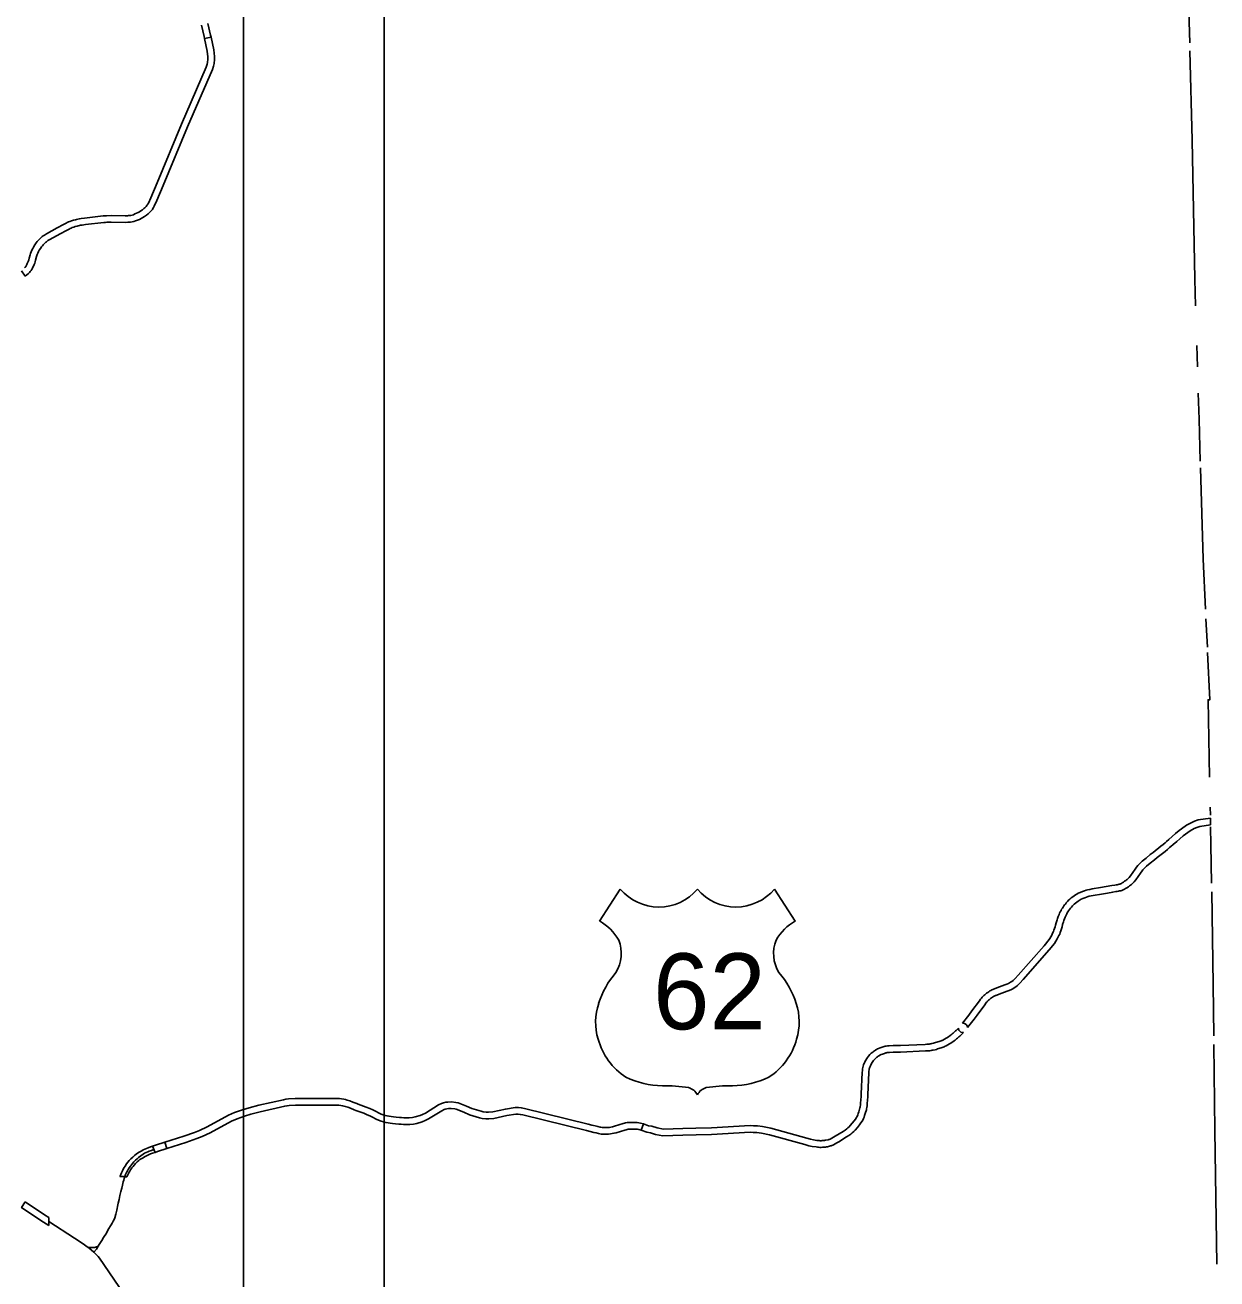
# Model space of a CAD drawing. Extents: x 77230 to 630905, y 790554 to 1662844.
# Drawn here: x 578093 to 622865, y 1530346 to 1577441 of the extents above; entities that cross this region are included whole.
import ezdxf

# ---------------------------------------------------------------- set-up
doc = ezdxf.new("R2010")
doc.units = 0
for name, color, linetype in [('Level 10', 7, 'Continuous'), ('Level 15', 7, 'Continuous'), ('Level 25', 7, 'Continuous'), ('Level 28', 7, 'Continuous'), ('Level 43', 7, 'Continuous')]:
    doc.layers.add(name, color=color, linetype=linetype)

msp = doc.modelspace()

# ---------------------------------------------------------------- linework, layer by layer
at = {"layer": 'Level 10'}
for points in [[(584720, 1577441), (584820, 1577010), (584838, 1576937)], [(584964, 1577497), (585064, 1577064), (585082, 1576990)], [(583967, 1573717), (584896, 1575863), (584933, 1575969), (584950, 1576036), (584960, 1576160), (584962, 1576244), (584936, 1576466), (584838, 1576937), (585082, 1576990)], [(585082, 1576990), (585183, 1576507), (585212, 1576257), (585210, 1576147), (585197, 1575996), (585173, 1575898), (585130, 1575772), (584197, 1573618)], [(582818, 1570955), (583055, 1571513), (583967, 1573717)], [(584197, 1573618), (583286, 1571416), (583048, 1570857)], [(578077, 1568320), (578099, 1568344), (578117, 1568366), (578126, 1568381), (578137, 1568399), (578149, 1568422), (578161, 1568449), (578176, 1568483), (578201, 1568541), (578219, 1568586), (578229, 1568619), (578251, 1568685), (578284, 1568808), (578295, 1568855), (578318, 1568920), (578346, 1568982), (578381, 1569048), (578410, 1569104), (578460, 1569185), (578508, 1569259), (578549, 1569311), (578592, 1569361), (578645, 1569414), (578673, 1569442), (578707, 1569472), (578740, 1569499), (578769, 1569521), (578817, 1569554), (578894, 1569601), (579295, 1569825), (579535, 1569950), (579631, 1570001), (579676, 1570022), (579729, 1570047), (579778, 1570066), (579839, 1570087), (579909, 1570110), (579981, 1570129), (580028, 1570142), (580075, 1570154), (580137, 1570167), (580198, 1570176), (580326, 1570194), (581027, 1570272), (581091, 1570279), (581153, 1570282), (581327, 1570284), (581856, 1570280), (581939, 1570282), (581981, 1570284), (582019, 1570287), (582066, 1570294), (582113, 1570305), (582160, 1570319), (582222, 1570345), (582279, 1570370), (582339, 1570400), (582396, 1570430), (582440, 1570459), (582504, 1570505), (582559, 1570547), (582592, 1570575), (582616, 1570598), (582646, 1570631), (582670, 1570662), (582684, 1570683), (582699, 1570709), (582723, 1570754), (582818, 1570955)], [(583048, 1570857), (582946, 1570641), (582916, 1570586), (582897, 1570552), (582874, 1570517), (582838, 1570470), (582796, 1570424), (582760, 1570389), (582716, 1570353), (582654, 1570305), (582582, 1570252), (582522, 1570214), (582453, 1570177), (582386, 1570144), (582321, 1570115), (582244, 1570083), (582177, 1570063), (582113, 1570049), (582049, 1570039), (581999, 1570034), (581947, 1570032), (581857, 1570030), (581328, 1570034), (581160, 1570032), (581110, 1570029), (581053, 1570024), (580357, 1569945), (580234, 1569928), (580181, 1569920), (580131, 1569910), (580092, 1569900), (580047, 1569888), (579980, 1569870), (579919, 1569850), (579866, 1569832), (579827, 1569816), (579782, 1569796), (579744, 1569778), (579651, 1569729), (579414, 1569605), (579020, 1569385), (578953, 1569344), (578915, 1569318), (578894, 1569302), (578870, 1569282), (578844, 1569260), (578822, 1569238), (578776, 1569191), (578743, 1569152), (578711, 1569112), (578671, 1569051), (578628, 1568981), (578603, 1568932), (578571, 1568871), (578550, 1568826), (578535, 1568785), (578526, 1568747), (578490, 1568614), (578467, 1568543), (578454, 1568502), (578432, 1568447), (578406, 1568384), (578389, 1568346), (578374, 1568312), (578356, 1568279), (578339, 1568249), (578319, 1568219), (578290, 1568182), (578254, 1568143), (578205, 1568098), (578158, 1568057), (578093, 1568007)], [(578093, 1568007), (577955, 1568216)]]:
    msp.add_lwpolyline(points, dxfattribs=at)
at = {"layer": 'Level 15'}
for points in [[(621529, 1547253), (621722, 1547387), (621896, 1547482), (622017, 1547537), (622162, 1547589), (622620, 1547652), (622625, 1547400)], [(616706, 1543354), (616729, 1543400), (616744, 1543441), (616765, 1543502), (616785, 1543566), (616804, 1543632), (616829, 1543724), (616862, 1543830), (616881, 1543886), (616906, 1543957), (616937, 1544034), (616957, 1544080), (616982, 1544139), (617008, 1544187), (617032, 1544228), (617059, 1544270), (617083, 1544306), (617115, 1544354), (617145, 1544393), (617173, 1544428), (617207, 1544471), (617247, 1544519), (617292, 1544567), (617343, 1544613), (617395, 1544656), (617446, 1544697), (617503, 1544739), (617552, 1544772), (617600, 1544803), (617650, 1544830), (617729, 1544865), (617814, 1544899), (617885, 1544924), (617957, 1544946), (618006, 1544960), (618087, 1544979), (618178, 1544995), (618489, 1545048), (618709, 1545087), (618912, 1545123), (619035, 1545140), (619080, 1545147), (619123, 1545154), (619156, 1545161), (619189, 1545169), (619212, 1545176), (619242, 1545188), (619275, 1545204), (619305, 1545222), (619349, 1545249), (619396, 1545280), (619437, 1545309), (619470, 1545333), (619492, 1545350), (619515, 1545371), (619569, 1545429), (619614, 1545484), (619793, 1545734), (619849, 1545816), (619893, 1545872), (619931, 1545914), (619976, 1545959), (620057, 1546031), (620201, 1546155), (620362, 1546282), (620464, 1546364), (620763, 1546599), (620849, 1546666), (620919, 1546728), (620968, 1546774), (621055, 1546854), (621189, 1546965), (621304, 1547070), (621441, 1547184), (621529, 1547253)], [(621684, 1547056), (621598, 1546989), (621468, 1546881), (621353, 1546776), (621219, 1546665), (621138, 1546591), (621089, 1546545), (621010, 1546474), (620917, 1546402), (620620, 1546169), (620517, 1546086), (620360, 1545962), (620222, 1545844), (620149, 1545777), (620112, 1545740), (620083, 1545710), (620051, 1545668), (619998, 1545591), (619813, 1545332), (619757, 1545264), (619691, 1545193), (619652, 1545158), (619620, 1545133), (619584, 1545106), (619537, 1545073), (619482, 1545038), (619434, 1545008), (619395, 1544985), (619345, 1544960), (619293, 1544939), (619252, 1544927), (619211, 1544917), (619169, 1544909), (619122, 1544901), (619072, 1544893), (618951, 1544876), (618752, 1544840), (618532, 1544802), (618221, 1544749), (618138, 1544734), (618069, 1544718), (618026, 1544706), (617963, 1544687), (617902, 1544665), (617826, 1544635), (617761, 1544606), (617727, 1544587), (617690, 1544564), (617649, 1544535), (617598, 1544498), (617552, 1544461), (617506, 1544424), (617468, 1544389), (617435, 1544354), (617401, 1544312), (617369, 1544273), (617343, 1544239), (617318, 1544208), (617290, 1544166), (617267, 1544133), (617245, 1544098), (617226, 1544065), (617208, 1544030), (617186, 1543981), (617168, 1543939), (617140, 1543868), (617117, 1543805), (617101, 1543754), (617069, 1543654), (617045, 1543566), (617025, 1543493), (617002, 1543423), (616979, 1543356), (616959, 1543301), (616931, 1543244)], [(622625, 1547400), (622222, 1547345), (622111, 1547306), (622008, 1547258), (621854, 1547174), (621684, 1547056)], [(615402, 1541751), (616370, 1542863), (616557, 1543094), (616649, 1543237), (616706, 1543354)], [(616931, 1543244), (616867, 1543114), (616760, 1542948), (616562, 1542702), (615590, 1541587)], [(613302, 1539948), (613543, 1540259), (613656, 1540410), (613942, 1540789), (613987, 1540851), (614017, 1540892), (614043, 1540923), (614073, 1540955), (614109, 1540991), (614143, 1541022), (614179, 1541054), (614213, 1541080), (614255, 1541106), (614295, 1541134), (614340, 1541163), (614371, 1541183), (614406, 1541202), (614441, 1541218), (614472, 1541230), (614513, 1541245), (614599, 1541275), (614901, 1541387), (614968, 1541413), (615034, 1541442), (615073, 1541463), (615112, 1541487), (615162, 1541520), (615210, 1541557), (615287, 1541631), (615402, 1541751)], [(615590, 1541587), (615464, 1541455), (615373, 1541367), (615307, 1541317), (615247, 1541277), (615198, 1541246), (615143, 1541217), (615065, 1541182), (614990, 1541153), (614684, 1541040), (614597, 1541009), (614560, 1540996), (614538, 1540987), (614518, 1540978), (614499, 1540968), (614475, 1540952), (614434, 1540926), (614393, 1540898), (614356, 1540874), (614338, 1540860), (614309, 1540835), (614282, 1540810), (614252, 1540781), (614229, 1540757), (614214, 1540738), (614189, 1540704), (614142, 1540640), (613856, 1540259), (613741, 1540107), (613499, 1539795)], [(611902, 1539157), (611963, 1539160), (612055, 1539168), (612091, 1539172), (612122, 1539178), (612155, 1539185), (612219, 1539200), (612258, 1539210), (612299, 1539222), (612431, 1539266), (612504, 1539288), (612524, 1539296), (612546, 1539306), (612569, 1539319), (612631, 1539355), (612775, 1539440), (612848, 1539491), (612876, 1539512), (612918, 1539547), (612954, 1539579), (613004, 1539624), (613050, 1539661), (613070, 1539677), (613082, 1539690), (613151, 1539764)], [(613341, 1539601), (613261, 1539515), (613236, 1539491), (613208, 1539467), (613166, 1539433), (613120, 1539392), (613081, 1539358), (613032, 1539317), (612996, 1539289), (612910, 1539230), (612758, 1539140), (612693, 1539101), (612660, 1539083), (612623, 1539066), (612586, 1539052), (612507, 1539027), (612373, 1538983), (612325, 1538969), (612279, 1538957), (612207, 1538940), (612168, 1538933), (612129, 1538925), (612081, 1538919), (611981, 1538911), (611915, 1538907)], [(613151, 1539764), (613158, 1539725), (613171, 1539693), (613193, 1539661), (613243, 1539620), (613290, 1539604), (613341, 1539601)], [(613499, 1539795), (613491, 1539833), (613475, 1539865), (613454, 1539893), (613409, 1539929), (613383, 1539940), (613334, 1539950), (613302, 1539948)], [(607714, 1535566), (607837, 1535550), (607886, 1535545), (607923, 1535541), (607961, 1535538), (607992, 1535538), (608036, 1535540), (608081, 1535542), (608104, 1535544), (608125, 1535547), (608149, 1535552), (608178, 1535558), (608259, 1535576), (608287, 1535583), (608312, 1535589), (608326, 1535593), (608328, 1535594), (608334, 1535597), (608464, 1535672), (608527, 1535709), (608819, 1535889), (608895, 1535938), (608957, 1535980), (608999, 1536015), (609046, 1536060), (609087, 1536103), (609164, 1536193), (609241, 1536290), (609288, 1536352), (609324, 1536404), (609343, 1536434), (609363, 1536474), (609377, 1536510), (609392, 1536557), (609413, 1536627), (609455, 1536769), (609461, 1536792), (609467, 1536821), (609473, 1536872), (609478, 1536947), (609496, 1537202), (609502, 1537292), (609539, 1538105), (609545, 1538173), (609553, 1538238), (609561, 1538287), (609573, 1538336), (609589, 1538384), (609605, 1538424), (609621, 1538458), (609636, 1538491), (609652, 1538522), (609672, 1538561), (609711, 1538620), (609742, 1538664), (609776, 1538710), (609832, 1538771), (609881, 1538820), (609935, 1538868), (609964, 1538890), (610001, 1538918), (610035, 1538941), (610054, 1538953), (610076, 1538966), (610120, 1538988), (610157, 1539005), (610209, 1539026), (610291, 1539055), (610324, 1539066), (610361, 1539077), (610396, 1539086), (610441, 1539094), (610487, 1539100), (610548, 1539104), (610700, 1539109)], [(610700, 1539109), (610975, 1539113), (611902, 1539157)], [(610704, 1538859), (610560, 1538855), (610511, 1538851), (610480, 1538847), (610449, 1538842), (610426, 1538836), (610401, 1538828), (610374, 1538819), (610298, 1538792), (610257, 1538775), (610226, 1538761), (610196, 1538747), (610184, 1538739), (610170, 1538731), (610145, 1538714), (610116, 1538692), (610095, 1538675), (610051, 1538638), (610013, 1538599), (609969, 1538550), (609944, 1538517), (609919, 1538481), (609888, 1538433), (609873, 1538405), (609860, 1538382), (609848, 1538354), (609834, 1538325), (609824, 1538299), (609814, 1538267), (609807, 1538238), (609801, 1538203), (609794, 1538146), (609788, 1538087), (609751, 1537278), (609746, 1537186), (609728, 1536929), (609722, 1536847), (609714, 1536782), (609705, 1536738), (609696, 1536703), (609652, 1536556), (609631, 1536482), (609612, 1536426), (609592, 1536373), (609561, 1536312), (609533, 1536267), (609491, 1536205), (609438, 1536136), (609357, 1536034), (609273, 1535936), (609223, 1535883), (609166, 1535828), (609107, 1535780), (609032, 1535729), (608953, 1535678), (608656, 1535495), (608589, 1535456), (608456, 1535379), (608434, 1535367), (608404, 1535356), (608378, 1535348), (608349, 1535341), (608315, 1535333), (608232, 1535313), (608198, 1535306), (608164, 1535300), (608132, 1535296), (608100, 1535293), (608047, 1535290), (607995, 1535288), (607952, 1535288), (607903, 1535292), (607860, 1535296), (607807, 1535302), (607666, 1535321)], [(611915, 1538907), (610982, 1538863), (610704, 1538859)], [(583342, 1535479), (584056, 1535706), (584459, 1535849), (584644, 1535925), (584928, 1536056), (585739, 1536495), (585961, 1536595), (586256, 1536701), (586509, 1536777), (586869, 1536869), (587797, 1537079), (587893, 1537099), (587994, 1537110), (588241, 1537119), (589706, 1537125)], [(589707, 1536875), (588246, 1536869), (588013, 1536860), (587932, 1536851), (587849, 1536835), (586928, 1536626), (586576, 1536536), (586334, 1536463), (586055, 1536363), (585850, 1536270), (585040, 1535833), (584744, 1535695), (584548, 1535616), (584136, 1535469), (583419, 1535241), (583342, 1535479)], [(589706, 1537125), (589810, 1537123), (589901, 1537117), (589982, 1537108), (590067, 1537094), (590128, 1537080), (590188, 1537064), (590291, 1537030), (590405, 1536991), (590553, 1536932), (590611, 1536908), (590903, 1536800), (591044, 1536744), (591152, 1536695), (591257, 1536643), (591397, 1536570), (591466, 1536537), (591546, 1536507), (591616, 1536486), (591694, 1536469), (591765, 1536457), (591839, 1536447), (591929, 1536436), (592031, 1536424), (592154, 1536412), (592238, 1536406), (592326, 1536400), (592446, 1536393)], [(592442, 1536143), (592310, 1536150), (592220, 1536157), (592133, 1536163), (592004, 1536175), (591900, 1536188), (591808, 1536199), (591727, 1536210), (591646, 1536223), (591553, 1536244), (591466, 1536269), (591368, 1536307), (591285, 1536346), (591143, 1536420), (591045, 1536469), (590947, 1536514), (590814, 1536567), (590518, 1536675), (590458, 1536701), (590318, 1536757), (590212, 1536793), (590117, 1536824), (590067, 1536837), (590019, 1536848), (589948, 1536860), (589877, 1536868), (589799, 1536874), (589707, 1536875)], [(592932, 1536486), (593021, 1536523), (593130, 1536576), (593622, 1536880), (593736, 1536940), (593809, 1536965), (593898, 1536980), (593978, 1536990), (594112, 1536993), (594271, 1536978), (594362, 1536961), (594676, 1536835), (594875, 1536743), (595222, 1536642), (595306, 1536625), (595415, 1536614), (595505, 1536613), (595666, 1536625), (596139, 1536727), (596504, 1536784), (596625, 1536788), (596732, 1536776), (596848, 1536752), (599241, 1536159)], [(599181, 1535916), (596793, 1536508), (596694, 1536528), (596614, 1536537), (596527, 1536535), (596185, 1536482), (595702, 1536377), (595513, 1536363), (595402, 1536364), (595269, 1536377), (595162, 1536399), (594786, 1536509), (594577, 1536606), (594292, 1536719), (594236, 1536730), (594103, 1536743), (593996, 1536741), (593935, 1536733), (593871, 1536722), (593836, 1536710), (593746, 1536662), (593250, 1536356), (593124, 1536295), (593015, 1536250)], [(593015, 1536250), (592804, 1536187), (592681, 1536163), (592540, 1536146), (592442, 1536143)], [(592446, 1536393), (592520, 1536395), (592642, 1536411), (592745, 1536430), (592932, 1536486)], [(599241, 1536159), (599384, 1536123), (599511, 1536093), (599603, 1536071), (599691, 1536050), (599725, 1536043), (599765, 1536037), (599803, 1536034), (599861, 1536033), (599910, 1536033), (599954, 1536033), (599994, 1536034), (600050, 1536039), (600097, 1536047), (600155, 1536060), (600233, 1536080), (600555, 1536180), (600609, 1536194), (600653, 1536205), (600710, 1536217), (600764, 1536223), (600814, 1536226), (600867, 1536227), (600905, 1536227), (600947, 1536227), (600991, 1536226), (601037, 1536224), (601090, 1536220), (601144, 1536212), (601208, 1536198), (601322, 1536169), (601236, 1535933)], [(601236, 1535933), (601151, 1535955), (601100, 1535966), (601063, 1535972), (601023, 1535974), (600982, 1535976), (600943, 1535977), (600905, 1535977), (600870, 1535977), (600824, 1535976), (600785, 1535974), (600749, 1535970), (600709, 1535962), (600672, 1535952), (600625, 1535939), (600302, 1535839), (600213, 1535816), (600145, 1535802), (600082, 1535790), (600008, 1535785), (599959, 1535783), (599910, 1535783), (599858, 1535783), (599790, 1535785), (599738, 1535789), (599682, 1535796), (599636, 1535806), (599545, 1535828), (599453, 1535850), (599325, 1535881), (599181, 1535916)], [(601236, 1535933), (601322, 1536169), (601513, 1536099), (601642, 1536078), (601835, 1536017), (602072, 1535973), (602799, 1535993), (603295, 1536014), (603874, 1536021), (605325, 1536105), (605453, 1536100), (605604, 1536090), (605795, 1536066), (606109, 1536007), (607454, 1535630), (607591, 1535593), (607714, 1535566)], [(607666, 1535321), (607532, 1535350), (607388, 1535389), (606052, 1535763), (605757, 1535819), (605580, 1535841), (605440, 1535850), (605328, 1535855), (603882, 1535771), (603302, 1535764), (602807, 1535743), (602052, 1535723), (601774, 1535774), (601584, 1535834), (601450, 1535856), (601236, 1535933)], [(582974, 1535095), (582880, 1535327), (582800, 1535303), (582717, 1535275), (582655, 1535250), (582594, 1535223), (582535, 1535193), (582474, 1535159), (582377, 1535103), (582318, 1535068), (582261, 1535029), (582206, 1534987), (582135, 1534925), (582062, 1534855), (582004, 1534790), (581952, 1534728), (581904, 1534663), (581848, 1534581), (581814, 1534525), (581781, 1534469), (581751, 1534407), (581717, 1534335), (581685, 1534263), (581658, 1534193)], [(583342, 1535479), (582992, 1535367), (582880, 1535327)], [(582922, 1535202), (582838, 1535174), (582759, 1535143), (582701, 1535121), (582638, 1535090), (582584, 1535065), (582526, 1535029), (582440, 1534968), (582359, 1534910), (582303, 1534862), (582242, 1534806), (582181, 1534745), (582130, 1534687), (582087, 1534633), (582047, 1534582), (582003, 1534519), (581965, 1534458), (581935, 1534405), (581902, 1534341), (581869, 1534273), (581836, 1534189), (581816, 1534123), (581798, 1534057), (581780, 1533989), (581750, 1533869), (581724, 1533752), (581694, 1533636), (581656, 1533476), (581626, 1533334), (581593, 1533197), (581577, 1533126), (581534, 1532928), (581499, 1532778), (581461, 1532636), (581447, 1532599), (581405, 1532514), (581362, 1532435), (581324, 1532372), (581220, 1532197), (581146, 1532067), (581042, 1531897), (580971, 1531785), (580905, 1531679), (580819, 1531537), (580798, 1531502), (580776, 1531468), (580681, 1531346)], [(581921, 1534177), (581944, 1534230), (581977, 1534300), (582003, 1534353), (582028, 1534397), (582058, 1534445), (582108, 1534519), (582148, 1534573), (582192, 1534625), (582242, 1534681), (582304, 1534741), (582364, 1534793), (582408, 1534826), (582453, 1534857), (582503, 1534887), (582598, 1534942), (582653, 1534973), (582701, 1534997), (582753, 1535019), (582804, 1535040), (582876, 1535065), (582974, 1535095)], [(583419, 1535241), (583072, 1535130), (582974, 1535095)], [(578988, 1532352), (578688, 1532545), (577960, 1533025), (578091, 1533238)], [(578091, 1533238), (578825, 1532754), (578988, 1532649), (578988, 1532352)], [(578988, 1532501), (579954, 1531880), (580278, 1531665), (580426, 1531556)], [(580426, 1531556), (580484, 1531517), (580674, 1531354), (580755, 1531280), (580835, 1531194), (580892, 1531123), (582361, 1528958), (582710, 1528428)], [(580844, 1531579), (580779, 1531553), (580750, 1531543), (580723, 1531535), (580707, 1531531), (580691, 1531528), (580674, 1531526), (580656, 1531523), (580641, 1531522), (580621, 1531521), (580590, 1531521), (580475, 1531524)]]:
    msp.add_lwpolyline(points, dxfattribs=at)
msp.add_arc((581603, 1531186), 3008, 83.9426, 88.9597, dxfattribs=at)
at = {"layer": 'Level 25'}
for p, q in [((600453, 1544991), (599674, 1543786)), ((606244, 1544991), (607023, 1543786))]:
    msp.add_line(p, q, dxfattribs=at)
for centre, radius, start, end in [((601904, 1546211), 1896, 220.075, 319.6701), ((604794, 1546211), 1896, 220.3299, 319.925), ((598657, 1542038), 2024, 30.7809, 59.9883), ((608041, 1542038), 2024, 120.0117, 149.2191), ((599102, 1542571), 1387, 328.8105, 21.2108), ((607596, 1542571), 1387, 158.7892, 211.1895), ((602729, 1539728), 3236, 138.9565, 162.6913), ((603968, 1539728), 3236, 17.3087, 41.0435), ((601661, 1539993), 2138, 160.9576, 197.3819), ((605036, 1539993), 2138, 342.6181, 19.0424), ((602009, 1539999), 2474, 195.1074, 237.1312), ((604688, 1539999), 2474, 302.8688, 344.8926), ((602055, 1540779), 3177, 244.0771, 269.5779), ((604642, 1540779), 3177, 270.4221, 295.9229), ((602129, 1531782), 5820, 81.1942, 90.9539), ((602856, 1537000), 558, 28.0342, 72.9864), ((603841, 1537000), 558, 107.0136, 151.9658), ((604569, 1531782), 5820, 89.0461, 98.8058)]:
    msp.add_arc(centre, radius, start, end, dxfattribs=at)
at = {"layer": 'Level 28'}
for p, q in [((591576, 1662844), (591576, 1483324)), ((586296, 1488604), (586296, 1658884))]:
    msp.add_line(p, q, dxfattribs=at)
at = {"layer": 'Level 43'}
for points in [[(621803, 1578347), (621841, 1576777)], [(621849, 1576474), (621931, 1573112), (622031, 1567903), (622062, 1566895)], [(622109, 1565400), (622134, 1564605)], [(622166, 1563618), (622196, 1562635), (622241, 1561059)], [(622248, 1560815), (622344, 1557385)], [(622344, 1557385), (622436, 1555496)], [(622454, 1555134), (622505, 1554081)], [(622515, 1553869), (622601, 1552098), (622533, 1552100), (622590, 1549191)], [(622612, 1548070), (622618, 1547763)], [(622627, 1547321), (622640, 1546649), (622663, 1545217)], [(622669, 1544885), (622726, 1541410), (622747, 1539474)], [(622750, 1539151), (622785, 1535917), (622865, 1530898)]]:
    msp.add_lwpolyline(points, dxfattribs=at)

# ---------------------------------------------------------------- texts
at = {"layer": 'Level 25'}
msp.add_text('62', height=2851.2, dxfattribs=at).set_placement((601681, 1539722))

doc.saveas('drawing.dxf')
